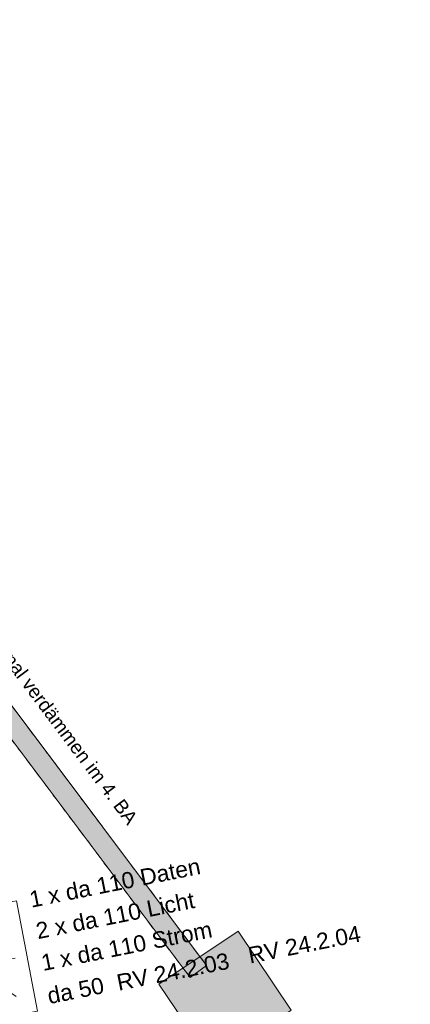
# Model space of a CAD drawing. Header units: metres. Extents: x -502 to 161, y -108 to 174.
# Tile 654 of 776: x -65.49 to -59.75, y 58.29 to 72.77. Entities that reach past the tile are written whole.
import ezdxf

# ---------------------------------------------------------------- set-up
doc = ezdxf.new("R2010")
doc.units = ezdxf.units.M
doc.header["$LTSCALE"] = 0.1
doc.linetypes.add('139', pattern=[4, 1.25, -0.25, 0.25, -0.25, 0.25, -0.25, 1.25, -0.25])
doc.linetypes.add('239', pattern=[93, 75, -18])
doc.layers.add('BRI31-005.07-5f08-Koordinierung Lageplan 4. BA Radstation - Seeterrasse 2023-05-31', color=7, linetype='Continuous')
doc.styles.add('Arial', font='arial.ttf')

# ---------------------------------------------------------------- blocks, each defined once
blk = doc.blocks.new('WP_LP-1020')
at = {"color": 7, "linetype": 'Continuous', "lineweight": 20, "transparency": 33554687}
for p, q in [((-0.8253, 0.8253), (0.8253, 0.8253)), ((-0.8253, -0.8253), (-0.8253, 0.8253)), ((0.8253, -0.8253), (0.8253, 0.8253)), ((-0.8253, -0.8253), (0.8253, -0.8253))]:
    blk.add_line(p, q, dxfattribs=at)
at = {"color": 1, "linetype": 'Continuous', "lineweight": 9, "true_color": 0xff0000, "transparency": 33554687}
for p, q in [((0, 0.649924), (0, 0.324962)), ((-0.554739, 0.55475), (-0.229777, 0.229788)), ((0.229777, 0.229788), (0.554739, 0.55475)), ((-0.324962, 0), (-0.649924, 0)), ((0.324962, 0), (0.649924, 0)), ((-0.229777, -0.229777), (-0.554739, -0.554739)), ((0.229777, -0.229777), (0.554739, -0.554739)), ((0, -0.324962), (0, -0.649924))]:
    blk.add_line(p, q, dxfattribs=at)
at = {"color": 7, "linetype": 'Continuous', "lineweight": 20, "transparency": 33554687}
blk.add_circle((0, 0), 0.272749, dxfattribs=at)

msp = doc.modelspace()

# ---------------------------------------------------------------- linework, layer by layer
at = {"layer": 'BRI31-005.07-5f08-Koordinierung Lageplan 4. BA Radstation - Seeterrasse 2023-05-31', "color": 7, "linetype": 'Continuous', "lineweight": 9, "transparency": 33554687}
msp.add_line((-62.748, 58.864), (-62.988, 58.684), dxfattribs=at)
msp.add_line((-62.748, 58.864), (-62.988, 58.684), dxfattribs=at)
at = {"layer": 'BRI31-005.07-5f08-Koordinierung Lageplan 4. BA Radstation - Seeterrasse 2023-05-31', "color": 7, "linetype": '239', "lineweight": 13, "transparency": 33554687, "flags": 128}
msp.add_lwpolyline([(-62.748, 58.864), (-73.173, 72.767), (-73.401, 72.571), (-62.988, 58.684)], dxfattribs=at)
msp.add_lwpolyline([(-62.748, 58.864), (-73.173, 72.767), (-73.401, 72.571), (-62.988, 58.684)], dxfattribs=at)
at = {"layer": 'BRI31-005.07-5f08-Koordinierung Lageplan 4. BA Radstation - Seeterrasse 2023-05-31', "color": 7, "linetype": '139', "lineweight": 13, "transparency": 33554687, "flags": 128}
msp.add_lwpolyline([(-62.748, 58.864), (-73.173, 72.767), (-73.401, 72.571), (-62.988, 58.684)], dxfattribs=at)
msp.add_lwpolyline([(-62.748, 58.864), (-73.173, 72.767), (-73.401, 72.571), (-62.988, 58.684)], dxfattribs=at)
at = {"layer": 'BRI31-005.07-5f08-Koordinierung Lageplan 4. BA Radstation - Seeterrasse 2023-05-31', "color": 7, "linetype": 'Continuous', "lineweight": 20, "transparency": 33554687, "flags": 128}
msp.add_lwpolyline([(-63.446, 58.586), (-62.284, 59.368), (-61.503, 58.206), (-62.664, 57.424), (-63.446, 58.586)], dxfattribs=at)
msp.add_lwpolyline([(-63.446, 58.586), (-62.284, 59.368), (-61.503, 58.206), (-62.664, 57.424), (-63.446, 58.586)], dxfattribs=at)
msp.add_lwpolyline([(-63.446, 58.586), (-62.284, 59.368), (-61.503, 58.206), (-62.664, 57.424), (-63.446, 58.586)], dxfattribs=at)
msp.add_lwpolyline([(-63.446, 58.586), (-62.284, 59.368), (-61.503, 58.206), (-62.664, 57.424), (-63.446, 58.586)], dxfattribs=at)
at = {"layer": 'BRI31-005.07-5f08-Koordinierung Lageplan 4. BA Radstation - Seeterrasse 2023-05-31', "color": 2, "linetype": 'Continuous', "true_color": 0xffff00, "transparency": 33554687}
for points in [[(-62.748, 58.864), (-62.988, 58.684), (-73.173, 72.767), (-73.401, 72.571)], [(-62.748, 58.864), (-62.988, 58.684), (-73.173, 72.767), (-73.401, 72.571)], [(-59.752, 3.942), (-60.096, 3.873), (-73.454, 72.543), (-73.798, 72.476)], [(-59.752, 3.942), (-60.096, 3.873), (-73.454, 72.543), (-73.798, 72.476)], [(-63.446, 58.586), (-62.284, 59.368), (-62.664, 57.424), (-61.503, 58.206)], [(-63.446, 58.586), (-62.284, 59.368), (-62.664, 57.424), (-61.503, 58.206)]]:
    msp.add_solid(points, dxfattribs=at)

# ---------------------------------------------------------------- block references
at = {"layer": 'BRI31-005.07-5f08-Koordinierung Lageplan 4. BA Radstation - Seeterrasse 2023-05-31', "color": 7, "transparency": 33554687, "rotation": 10.8}
msp.add_blockref('WP_LP-1020', (-66.196, 58.848), dxfattribs=at)
msp.add_blockref('WP_LP-1020', (-66.196, 58.848), dxfattribs=at)

# ---------------------------------------------------------------- texts
at = {"layer": 'BRI31-005.07-5f08-Koordinierung Lageplan 4. BA Radstation - Seeterrasse 2023-05-31', "color": 1, "true_color": 0xff0000, "transparency": 33554687, "attachment_point": 1, "line_spacing_factor": 0.25, "style": 'Arial'}
for s, insert, char_height, rotation in [('Kanal verdämmen im 4. BA', (-65.786, 63.753), 0.2, 306.8639), ('Kanal verdämmen im 4. BA', (-65.786, 63.753), 0.2, 306.8639), ('RV 24.2.04', (-62.156, 59.125), 0.24, 11.2869), ('RV 24.2.04', (-62.156, 59.125), 0.24, 11.2869), ('RV 24.2.03', (-64.086, 58.725), 0.24, 11.2869), ('RV 24.2.03', (-64.086, 58.725), 0.24, 11.2869), ('da 50', (-65.106, 58.53), 0.24, 11.2869), ('da 50', (-65.106, 58.53), 0.24, 11.2869)]:
    msp.add_mtext(s, dxfattribs=dict(at, insert=insert, char_height=char_height, rotation=rotation))
at = {"layer": 'BRI31-005.07-5f08-Koordinierung Lageplan 4. BA Radstation - Seeterrasse 2023-05-31', "color": 7, "transparency": 33554687, "char_height": 0.24, "attachment_point": 1, "rotation": 11.2869, "line_spacing_factor": 0.25, "style": 'Arial'}
for s, insert in [('1 x da 110 Daten', (-65.37, 59.946)), ('1 x da 110 Daten', (-65.37, 59.946)), ('1 x da 110 Strom', (-65.197, 59.016)), ('1 x da 110 Strom', (-65.197, 59.016))]:
    msp.add_mtext(s, dxfattribs=dict(at, insert=insert))
at = {"layer": 'BRI31-005.07-5f08-Koordinierung Lageplan 4. BA Radstation - Seeterrasse 2023-05-31', "color": 190, "true_color": 0x7f00ff, "transparency": 33554687, "insert": (-65.273, 59.484), "char_height": 0.24, "attachment_point": 1, "rotation": 11.2869, "line_spacing_factor": 0.25, "style": 'Arial'}
msp.add_mtext('2 x da 110 Licht', dxfattribs=at)
msp.add_mtext('2 x da 110 Licht', dxfattribs=at)

doc.saveas('drawing.dxf')
